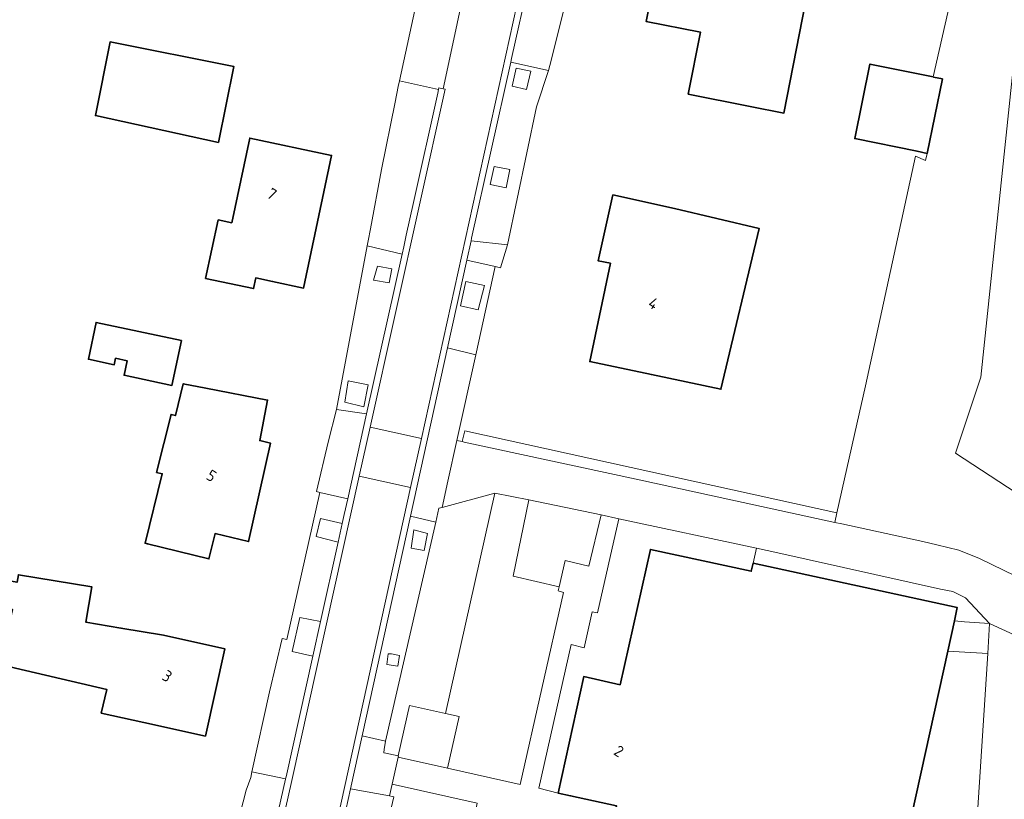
# Model space of a CAD drawing. Extents: x 184422 to 188298, y 343471 to 350189.
# Tile 470 of 513: x 187349 to 187427, y 349091 to 349153. Entities that reach past the tile are written whole.
import ezdxf
from ezdxf.enums import TextEntityAlignment as Align

# ---------------------------------------------------------------- set-up
doc = ezdxf.new("R2010")
doc.units = 0
for name, color, linetype, lineweight in [('B-WA-GR-BEPLANTING_CULTUUR_BOSPLANTSOEN-GV', 252, 'Continuous', 18), ('B-WA-GR-BEPLANTING_CULTUUR_HEESTERS-GV', 252, 'Continuous', 18), ('B-WA-GR-BEPLANTING_CULTUUR_VASTE PLANTENVAK-GV', 252, 'Continuous', 18), ('B-WA-OG-TERREIN_CULTUURSCHEIDING-GV', 252, 'Continuous', 18), ('B-WA-OG-TERREIN_ERF-GV', 252, 'Continuous', 18), ('B-WA-VH-VERHARDING_ASFALT-GV', 252, 'Continuous', 18), ('B-WA-VH-VERHARDING_BETONSTRAATSTEEN-GV', 252, 'Continuous', 18), ('B-WA-VH-VERHARDING_OPEN-GV', 252, 'Continuous', 18), ('B-WA-VH-VERHARDING_STRAATBAKSTEEN-GV', 252, 'Continuous', 18), ('B-WA-VH-VERHARDING_TEGEL-GV', 252, 'Continuous', 18), ('B-WE-OG-BEBOUWING-GV', 250, 'Continuous', 35), ('B-WE-OG-BEBOUWING-T18', 10, 'Continuous', 18)]:
    doc.layers.add(name, color=color, linetype=linetype, lineweight=lineweight)
doc.styles.add('NLCS-ISO-M500-T18', font='NLCS-ISO.ttf', dxfattribs={"height": 0.9})

msp = doc.modelspace()

# ---------------------------------------------------------------- linework, layer by layer
at = {"layer": 'B-WA-GR-BEPLANTING_CULTUUR_BOSPLANTSOEN-GV', "flags": 128}
msp.add_lwpolyline([(187413.469, 349113.334), (187414.026, 349113.213), (187420.455, 349111.819), (187421.556, 349111.564), (187423.296, 349111.126), (187424.955, 349110.455), (187432.515, 349106.803), (187434.733, 349111.171), (187423.044, 349118.83), (187425.055, 349124.861), (187432.875, 349199.656), (187424.601, 349163.321), (187421.26, 349148.665), (187421.287, 349148.659), (187422.011, 349148.512), (187420.806, 349142.598), (187420.672, 349142.042), (187419.872, 349142.39), (187415.908, 349124.171), (187415.223, 349121.126), (187413.64, 349114.094)], close=True, dxfattribs=at)
msp.add_lwpolyline([(187413.469, 349113.334), (187414.026, 349113.213), (187420.455, 349111.819), (187421.556, 349111.564), (187423.296, 349111.126), (187424.955, 349110.455), (187432.515, 349106.803), (187434.733, 349111.171), (187423.044, 349118.83), (187425.055, 349124.861), (187432.875, 349199.656), (187424.601, 349163.321), (187421.26, 349148.665), (187421.287, 349148.659), (187422.011, 349148.512), (187420.806, 349142.598), (187420.672, 349142.042), (187419.872, 349142.39), (187415.908, 349124.171), (187415.223, 349121.126), (187413.64, 349114.094)], close=True, dxfattribs=at)
msp.add_lwpolyline([(187413.469, 349113.334), (187414.026, 349113.213), (187420.455, 349111.819), (187421.556, 349111.564), (187423.296, 349111.126), (187424.955, 349110.455), (187432.515, 349106.803), (187434.733, 349111.171), (187423.044, 349118.83), (187425.055, 349124.861), (187432.875, 349199.656), (187424.601, 349163.321), (187421.26, 349148.665), (187421.287, 349148.659), (187422.011, 349148.512), (187420.806, 349142.598), (187420.672, 349142.042), (187419.872, 349142.39), (187415.908, 349124.171), (187415.223, 349121.126), (187413.64, 349114.094)], close=True, dxfattribs=at)
at = {"layer": 'B-WA-GR-BEPLANTING_CULTUUR_HEESTERS-GV', "flags": 128}
for points in [[(187387.875, 349147.936), (187389.029, 349147.677), (187389.369, 349149.127), (187388.195, 349149.373)], [(187387.875, 349147.936), (187389.029, 349147.677), (187389.369, 349149.127), (187388.195, 349149.373)], [(187387.875, 349147.936), (187389.029, 349147.677), (187389.369, 349149.127), (187388.195, 349149.373)], [(187386.142, 349140.146), (187387.397, 349139.868), (187387.694, 349141.316), (187386.467, 349141.569)], [(187386.142, 349140.146), (187387.397, 349139.868), (187387.694, 349141.316), (187386.467, 349141.569)], [(187386.142, 349140.146), (187387.397, 349139.868), (187387.694, 349141.316), (187386.467, 349141.569)], [(187376.891, 349132.552), (187378.139, 349132.34), (187378.346, 349133.444), (187377.196, 349133.668)], [(187376.891, 349132.552), (187378.139, 349132.34), (187378.346, 349133.444), (187377.196, 349133.668)], [(187376.891, 349132.552), (187378.139, 349132.34), (187378.346, 349133.444), (187377.196, 349133.668)], [(187383.8, 349130.499), (187385.187, 349130.183), (187385.693, 349132.129), (187384.223, 349132.449)], [(187383.8, 349130.499), (187385.187, 349130.183), (187385.693, 349132.129), (187384.223, 349132.449)], [(187383.8, 349130.499), (187385.187, 349130.183), (187385.693, 349132.129), (187384.223, 349132.449)], [(187374.606, 349122.861), (187376.122, 349122.505), (187376.476, 349124.254), (187374.872, 349124.56)], [(187374.606, 349122.861), (187376.122, 349122.505), (187376.476, 349124.254), (187374.872, 349124.56)], [(187374.606, 349122.861), (187376.122, 349122.505), (187376.476, 349124.254), (187374.872, 349124.56)], [(187384.132, 349120.592), (187383.921, 349119.738), (187384.077, 349119.699), (187397.731, 349116.766), (187413.469, 349113.334), (187413.64, 349114.094)], [(187384.132, 349120.592), (187383.921, 349119.738), (187384.077, 349119.699), (187397.731, 349116.766), (187413.469, 349113.334), (187413.64, 349114.094)], [(187384.132, 349120.592), (187383.921, 349119.738), (187384.077, 349119.699), (187397.731, 349116.766), (187413.469, 349113.334), (187413.64, 349114.094)], [(187377.703, 349095.058), (187377.736, 349095.051), (187378.854, 349094.802), (187379.741, 349098.82), (187382.603, 349098.178), (187386.523, 349115.659), (187382.34, 349114.523), (187382.077, 349114.451), (187381.825, 349113.351), (187377.839, 349095.982), (187377.741, 349095.314), (187377.705, 349095.074)], [(187377.703, 349095.058), (187377.736, 349095.051), (187378.854, 349094.802), (187379.741, 349098.82), (187382.603, 349098.178), (187386.523, 349115.659), (187382.34, 349114.523), (187382.077, 349114.451), (187381.825, 349113.351), (187377.839, 349095.982), (187377.741, 349095.314), (187377.705, 349095.074)], [(187377.703, 349095.058), (187377.736, 349095.051), (187378.854, 349094.802), (187379.741, 349098.82), (187382.603, 349098.178), (187386.523, 349115.659), (187382.34, 349114.523), (187382.077, 349114.451), (187381.825, 349113.351), (187377.839, 349095.982), (187377.741, 349095.314), (187377.705, 349095.074)], [(187389.197, 349115.113), (187387.96, 349109.055), (187391.615, 349108.229), (187392.083, 349110.298), (187393.974, 349109.859), (187394.947, 349113.938)], [(187389.197, 349115.113), (187387.96, 349109.055), (187391.615, 349108.229), (187392.083, 349110.298), (187393.974, 349109.859), (187394.947, 349113.938)], [(187389.197, 349115.113), (187387.96, 349109.055), (187391.615, 349108.229), (187392.083, 349110.298), (187393.974, 349109.859), (187394.947, 349113.938)], [(187374.411, 349113.233), (187372.674, 349113.633), (187372.344, 349112.213), (187374.083, 349111.753)], [(187374.411, 349113.233), (187372.674, 349113.633), (187372.344, 349112.213), (187374.083, 349111.753)], [(187374.411, 349113.233), (187372.674, 349113.633), (187372.344, 349112.213), (187374.083, 349111.753)], [(187396.347, 349113.619), (187394.662, 349106.145), (187394.232, 349106.246), (187393.596, 349103.394), (187392.558, 349103.657), (187389.992, 349092.238), (187391.528, 349091.866), (187393.557, 349101.107), (187396.445, 349100.456), (187398.853, 349111.188), (187406.842, 349109.456), (187407.002, 349110.103), (187407.254, 349111.283)], [(187396.347, 349113.619), (187394.662, 349106.145), (187394.232, 349106.246), (187393.596, 349103.394), (187392.558, 349103.657), (187389.992, 349092.238), (187391.528, 349091.866), (187393.557, 349101.107), (187396.445, 349100.456), (187398.853, 349111.188), (187406.842, 349109.456), (187407.002, 349110.103), (187407.254, 349111.283)], [(187396.347, 349113.619), (187394.662, 349106.145), (187394.232, 349106.246), (187393.596, 349103.394), (187392.558, 349103.657), (187389.992, 349092.238), (187391.528, 349091.866), (187393.557, 349101.107), (187396.445, 349100.456), (187398.853, 349111.188), (187406.842, 349109.456), (187407.002, 349110.103), (187407.254, 349111.283)], [(187379.866, 349111.283), (187380.902, 349111.1), (187381.175, 349112.462), (187380.097, 349112.739)], [(187379.866, 349111.283), (187380.902, 349111.1), (187381.175, 349112.462), (187380.097, 349112.739)], [(187379.866, 349111.283), (187380.902, 349111.1), (187381.175, 349112.462), (187380.097, 349112.739)], [(187372.687, 349105.464), (187371.042, 349105.777), (187370.442, 349103.082), (187372.079, 349102.724)], [(187372.687, 349105.464), (187371.042, 349105.777), (187370.442, 349103.082), (187372.079, 349102.724)], [(187372.687, 349105.464), (187371.042, 349105.777), (187370.442, 349103.082), (187372.079, 349102.724)], [(187377.954, 349102.047), (187378.818, 349101.938), (187378.944, 349102.767), (187378.327, 349102.895), (187378.057, 349102.911)], [(187377.954, 349102.047), (187378.818, 349101.938), (187378.944, 349102.767), (187378.327, 349102.895), (187378.057, 349102.911)], [(187377.954, 349102.047), (187378.818, 349101.938), (187378.944, 349102.767), (187378.327, 349102.895), (187378.057, 349102.911)], [(187382.603, 349098.178), (187379.741, 349098.82), (187378.854, 349094.802), (187378.865, 349094.8), (187378.847, 349094.717), (187382.746, 349093.835), (187383.675, 349097.938)], [(187382.603, 349098.178), (187379.741, 349098.82), (187378.854, 349094.802), (187378.865, 349094.8), (187378.847, 349094.717), (187382.746, 349093.835), (187383.675, 349097.938)], [(187382.603, 349098.178), (187379.741, 349098.82), (187378.854, 349094.802), (187378.865, 349094.8), (187378.847, 349094.717), (187382.746, 349093.835), (187383.675, 349097.938)], [(187389.752, 349083.084), (187390.491, 349085.776), (187384.349, 349087.301), (187385.118, 349091.054), (187378.373, 349092.567), (187378.166, 349091.629), (187378.501, 349091.566), (187377.457, 349087.207), (187377.323, 349086.547), (187383.026, 349085.065)], [(187389.752, 349083.084), (187390.491, 349085.776), (187384.349, 349087.301), (187385.118, 349091.054), (187378.373, 349092.567), (187378.166, 349091.629), (187378.501, 349091.566), (187377.457, 349087.207), (187377.323, 349086.547), (187383.026, 349085.065)], [(187389.752, 349083.084), (187390.491, 349085.776), (187384.349, 349087.301), (187385.118, 349091.054), (187378.373, 349092.567), (187378.166, 349091.629), (187378.501, 349091.566), (187377.457, 349087.207), (187377.323, 349086.547), (187383.026, 349085.065)]]:
    msp.add_lwpolyline(points, close=True, dxfattribs=at)
at = {"layer": 'B-WA-GR-BEPLANTING_CULTUUR_VASTE PLANTENVAK-GV', "flags": 128}
msp.add_lwpolyline([(187422.954, 349105.525), (187423.746, 349105.447), (187425.736, 349105.307), (187423.835, 349107.352), (187422.827, 349107.843), (187421.852, 349108.045), (187408.947, 349110.921), (187407.254, 349111.283), (187407.002, 349110.103), (187423.184, 349106.569)], close=True, dxfattribs=at)
msp.add_lwpolyline([(187422.954, 349105.525), (187423.746, 349105.447), (187425.736, 349105.307), (187423.835, 349107.352), (187422.827, 349107.843), (187421.852, 349108.045), (187408.947, 349110.921), (187407.254, 349111.283), (187407.002, 349110.103), (187423.184, 349106.569)], close=True, dxfattribs=at)
msp.add_lwpolyline([(187422.954, 349105.525), (187423.746, 349105.447), (187425.736, 349105.307), (187423.835, 349107.352), (187422.827, 349107.843), (187421.852, 349108.045), (187408.947, 349110.921), (187407.254, 349111.283), (187407.002, 349110.103), (187423.184, 349106.569)], close=True, dxfattribs=at)
at = {"layer": 'B-WA-OG-TERREIN_CULTUURSCHEIDING-GV', "flags": 128}
for points in [[(187468.813, 349181.376), (187468.796, 349189.137), (187469.25, 349207.531), (187469.565, 349224.769), (187450.764, 349225.383), (187435.817, 349225.871), (187431.27, 349226.02), (187428.316, 349226.021), (187432.48, 349210.213), (187432.473, 349205.372), (187432.875, 349199.656), (187425.055, 349124.861), (187423.044, 349118.83), (187434.733, 349111.171), (187438.965, 349119.505), (187439.071, 349145.091), (187439.314, 349155.459), (187439.431, 349160.472), (187469.744, 349159.942), (187469.635, 349154.967), (187477.128, 349154.839), (187476.915, 349139.769)], [(187468.813, 349181.376), (187468.796, 349189.137), (187469.25, 349207.531), (187469.565, 349224.769), (187450.764, 349225.383), (187435.817, 349225.871), (187431.27, 349226.02), (187428.316, 349226.021), (187432.48, 349210.213), (187432.473, 349205.372), (187432.875, 349199.656), (187425.055, 349124.861), (187423.044, 349118.83), (187434.733, 349111.171), (187438.965, 349119.505), (187439.071, 349145.091), (187439.314, 349155.459), (187439.431, 349160.472), (187469.744, 349159.942), (187469.635, 349154.967), (187477.128, 349154.839), (187476.915, 349139.769)], [(187468.813, 349181.376), (187468.796, 349189.137), (187469.25, 349207.531), (187469.565, 349224.769), (187450.764, 349225.383), (187435.817, 349225.871), (187431.27, 349226.02), (187428.316, 349226.021), (187432.48, 349210.213), (187432.473, 349205.372), (187432.875, 349199.656), (187425.055, 349124.861), (187423.044, 349118.83), (187434.733, 349111.171), (187438.965, 349119.505), (187439.071, 349145.091), (187439.314, 349155.459), (187439.431, 349160.472), (187469.744, 349159.942), (187469.635, 349154.967), (187477.128, 349154.839), (187476.915, 349139.769)], [(187390.587, 349190.275), (187388.707, 349190.664), (187388.965, 349191.683), (187388.476, 349191.815), (187381.68, 349160.929), (187380.676, 349156.367), (187380.555, 349155.809), (187379.893, 349152.755), (187378.94, 349148.361), (187382.052, 349147.674), (187382.08, 349147.8), (187382.401, 349147.729), (187383.328, 349152.041), (187383.975, 349155.054)], [(187390.587, 349190.275), (187388.707, 349190.664), (187388.965, 349191.683), (187388.476, 349191.815), (187381.68, 349160.929), (187380.676, 349156.367), (187380.555, 349155.809), (187379.893, 349152.755), (187378.94, 349148.361), (187382.052, 349147.674), (187382.08, 349147.8), (187382.401, 349147.729), (187383.328, 349152.041), (187383.975, 349155.054)], [(187390.587, 349190.275), (187388.707, 349190.664), (187388.965, 349191.683), (187388.476, 349191.815), (187381.68, 349160.929), (187380.676, 349156.367), (187380.555, 349155.809), (187379.893, 349152.755), (187378.94, 349148.361), (187382.052, 349147.674), (187382.08, 349147.8), (187382.401, 349147.729), (187383.328, 349152.041), (187383.975, 349155.054)], [(187442.577, 349073.179), (187424.773, 349077.104), (187424.225, 349077.547), (187424.104, 349078.285), (187424.178, 349079.568), (187424.819, 349090.678), (187425.614, 349102.934), (187422.422, 349103.106), (187417.064, 349078.764), (187416.239, 349076.009), (187416.436, 349075.951), (187423.71, 349073.778), (187423.847, 349073.737), (187443.021, 349067.992)], [(187442.577, 349073.179), (187424.773, 349077.104), (187424.225, 349077.547), (187424.104, 349078.285), (187424.178, 349079.568), (187424.819, 349090.678), (187425.614, 349102.934), (187422.422, 349103.106), (187417.064, 349078.764), (187416.239, 349076.009), (187416.436, 349075.951), (187423.71, 349073.778), (187423.847, 349073.737), (187443.021, 349067.992)], [(187442.577, 349073.179), (187424.773, 349077.104), (187424.225, 349077.547), (187424.104, 349078.285), (187424.178, 349079.568), (187424.819, 349090.678), (187425.614, 349102.934), (187422.422, 349103.106), (187417.064, 349078.764), (187416.239, 349076.009), (187416.436, 349075.951), (187423.71, 349073.778), (187423.847, 349073.737), (187443.021, 349067.992)]]:
    msp.add_lwpolyline(points, dxfattribs=at)
for points in [[(187390.756, 349149.174), (187387.776, 349149.833), (187384.667, 349135.863), (187384.622, 349135.657), (187387.507, 349135.357), (187389.827, 349146.306)], [(187390.756, 349149.174), (187387.776, 349149.833), (187384.667, 349135.863), (187384.622, 349135.657), (187387.507, 349135.357), (187389.827, 349146.306)], [(187390.756, 349149.174), (187387.776, 349149.833), (187384.667, 349135.863), (187384.622, 349135.657), (187387.507, 349135.357), (187389.827, 349146.306)], [(187387.875, 349147.936), (187388.195, 349149.373), (187389.369, 349149.127), (187389.029, 349147.677)], [(187387.875, 349147.936), (187388.195, 349149.373), (187389.369, 349149.127), (187389.029, 349147.677)], [(187387.875, 349147.936), (187388.195, 349149.373), (187389.369, 349149.127), (187389.029, 349147.677)], [(187386.142, 349140.146), (187386.467, 349141.569), (187387.694, 349141.316), (187387.397, 349139.868)], [(187386.142, 349140.146), (187386.467, 349141.569), (187387.694, 349141.316), (187387.397, 349139.868)], [(187386.142, 349140.146), (187386.467, 349141.569), (187387.694, 349141.316), (187387.397, 349139.868)], [(187376.343, 349121.944), (187379.151, 349134.6), (187376.385, 349135.263), (187373.95, 349122.292)], [(187376.343, 349121.944), (187379.151, 349134.6), (187376.385, 349135.263), (187373.95, 349122.292)], [(187376.343, 349121.944), (187379.151, 349134.6), (187376.385, 349135.263), (187373.95, 349122.292)], [(187376.891, 349132.552), (187377.196, 349133.668), (187378.346, 349133.444), (187378.139, 349132.34)], [(187376.891, 349132.552), (187377.196, 349133.668), (187378.346, 349133.444), (187378.139, 349132.34)], [(187376.891, 349132.552), (187377.196, 349133.668), (187378.346, 349133.444), (187378.139, 349132.34)], [(187382.758, 349127.184), (187384.994, 349126.626), (187386.528, 349133.623), (187384.284, 349134.12)], [(187382.758, 349127.184), (187384.994, 349126.626), (187386.528, 349133.623), (187384.284, 349134.12)], [(187382.758, 349127.184), (187384.994, 349126.626), (187386.528, 349133.623), (187384.284, 349134.12)], [(187383.8, 349130.499), (187384.223, 349132.449), (187385.693, 349132.129), (187385.187, 349130.183)], [(187383.8, 349130.499), (187384.223, 349132.449), (187385.693, 349132.129), (187385.187, 349130.183)], [(187383.8, 349130.499), (187384.223, 349132.449), (187385.693, 349132.129), (187385.187, 349130.183)], [(187374.606, 349122.861), (187374.872, 349124.56), (187376.476, 349124.254), (187376.122, 349122.505)], [(187374.606, 349122.861), (187374.872, 349124.56), (187376.476, 349124.254), (187376.122, 349122.505)], [(187374.606, 349122.861), (187374.872, 349124.56), (187376.476, 349124.254), (187376.122, 349122.505)], [(187374.572, 349113.958), (187374.848, 349115.205), (187372.624, 349115.715), (187370.009, 349104.037), (187369.645, 349104.119), (187368.651, 349099.884), (187367.249, 349093.549), (187369.918, 349092.98), (187369.957, 349093.159), (187372.079, 349102.724), (187370.442, 349103.082), (187371.042, 349105.777), (187372.687, 349105.464), (187374.083, 349111.753), (187372.344, 349112.213), (187372.674, 349113.633), (187374.411, 349113.233)], [(187374.572, 349113.958), (187374.848, 349115.205), (187372.624, 349115.715), (187370.009, 349104.037), (187369.645, 349104.119), (187368.651, 349099.884), (187367.249, 349093.549), (187369.918, 349092.98), (187369.957, 349093.159), (187372.079, 349102.724), (187370.442, 349103.082), (187371.042, 349105.777), (187372.687, 349105.464), (187374.083, 349111.753), (187372.344, 349112.213), (187372.674, 349113.633), (187374.411, 349113.233)], [(187374.572, 349113.958), (187374.848, 349115.205), (187372.624, 349115.715), (187370.009, 349104.037), (187369.645, 349104.119), (187368.651, 349099.884), (187367.249, 349093.549), (187369.918, 349092.98), (187369.957, 349093.159), (187372.079, 349102.724), (187370.442, 349103.082), (187371.042, 349105.777), (187372.687, 349105.464), (187374.083, 349111.753), (187372.344, 349112.213), (187372.674, 349113.633), (187374.411, 349113.233)], [(187382.603, 349098.178), (187383.675, 349097.938), (187382.746, 349093.835), (187388.528, 349092.548), (187391.965, 349107.776), (187391.54, 349107.896), (187391.615, 349108.229), (187387.96, 349109.055), (187389.197, 349115.113), (187386.523, 349115.659)], [(187382.603, 349098.178), (187383.675, 349097.938), (187382.746, 349093.835), (187388.528, 349092.548), (187391.965, 349107.776), (187391.54, 349107.896), (187391.615, 349108.229), (187387.96, 349109.055), (187389.197, 349115.113), (187386.523, 349115.659)], [(187382.603, 349098.178), (187383.675, 349097.938), (187382.746, 349093.835), (187388.528, 349092.548), (187391.965, 349107.776), (187391.54, 349107.896), (187391.615, 349108.229), (187387.96, 349109.055), (187389.197, 349115.113), (187386.523, 349115.659)], [(187381.825, 349113.351), (187379.817, 349113.812), (187375.987, 349096.399), (187377.839, 349095.982)], [(187381.825, 349113.351), (187379.817, 349113.812), (187375.987, 349096.399), (187377.839, 349095.982)], [(187381.825, 349113.351), (187379.817, 349113.812), (187375.987, 349096.399), (187377.839, 349095.982)], [(187379.866, 349111.283), (187380.097, 349112.739), (187381.175, 349112.462), (187380.902, 349111.1)], [(187379.866, 349111.283), (187380.097, 349112.739), (187381.175, 349112.462), (187380.902, 349111.1)], [(187379.866, 349111.283), (187380.097, 349112.739), (187381.175, 349112.462), (187380.902, 349111.1)], [(187377.954, 349102.047), (187378.057, 349102.911), (187378.327, 349102.895), (187378.944, 349102.767), (187378.818, 349101.938)], [(187377.954, 349102.047), (187378.057, 349102.911), (187378.327, 349102.895), (187378.944, 349102.767), (187378.818, 349101.938)], [(187377.954, 349102.047), (187378.057, 349102.911), (187378.327, 349102.895), (187378.944, 349102.767), (187378.818, 349101.938)], [(187378.166, 349091.629), (187375.066, 349092.21), (187374.131, 349087.96), (187376.686, 349087.395), (187376.736, 349087.383), (187377.457, 349087.207), (187378.501, 349091.566)], [(187378.166, 349091.629), (187375.066, 349092.21), (187374.131, 349087.96), (187376.686, 349087.395), (187376.736, 349087.383), (187377.457, 349087.207), (187378.501, 349091.566)], [(187378.166, 349091.629), (187375.066, 349092.21), (187374.131, 349087.96), (187376.686, 349087.395), (187376.736, 349087.383), (187377.457, 349087.207), (187378.501, 349091.566)]]:
    msp.add_lwpolyline(points, close=True, dxfattribs=at)
at = {"layer": 'B-WA-OG-TERREIN_ERF-GV', "flags": 128}
for points in [[(187377.525, 349141.33), (187378.594, 349146.669), (187378.84, 349147.897), (187378.94, 349148.361), (187379.893, 349152.755), (187380.555, 349155.809), (187380.676, 349156.367), (187316.641, 349175.117), (187321.867, 349186.386), (187322.78, 349189.72), (187323.046, 349194.78), (187275.268, 349196.453), (187262.182, 349196.955), (187261.819, 349190.145)], [(187377.525, 349141.33), (187378.594, 349146.669), (187378.84, 349147.897), (187378.94, 349148.361), (187379.893, 349152.755), (187380.555, 349155.809), (187380.676, 349156.367), (187316.641, 349175.117), (187321.867, 349186.386), (187322.78, 349189.72), (187323.046, 349194.78), (187275.268, 349196.453), (187262.182, 349196.955), (187261.819, 349190.145)], [(187377.525, 349141.33), (187378.594, 349146.669), (187378.84, 349147.897), (187378.94, 349148.361), (187379.893, 349152.755), (187380.555, 349155.809), (187380.676, 349156.367), (187316.641, 349175.117), (187321.867, 349186.386), (187322.78, 349189.72), (187323.046, 349194.78), (187275.268, 349196.453), (187262.182, 349196.955), (187261.819, 349190.145)], [(187392.436, 349155.812), (187390.881, 349149.56), (187390.756, 349149.174), (187389.827, 349146.306), (187387.507, 349135.357), (187386.973, 349133.524), (187386.528, 349133.623), (187384.994, 349126.626), (187383.502, 349119.823), (187383.921, 349119.738), (187384.132, 349120.592), (187413.64, 349114.094), (187415.223, 349121.126), (187415.908, 349124.171), (187419.872, 349142.39), (187420.672, 349142.042), (187420.806, 349142.598), (187419.99, 349142.764), (187415.052, 349143.77), (187416.256, 349149.683), (187421.26, 349148.665), (187424.601, 349163.321)], [(187392.436, 349155.812), (187390.881, 349149.56), (187390.756, 349149.174), (187389.827, 349146.306), (187387.507, 349135.357), (187386.973, 349133.524), (187386.528, 349133.623), (187384.994, 349126.626), (187383.502, 349119.823), (187383.921, 349119.738), (187384.132, 349120.592), (187413.64, 349114.094), (187415.223, 349121.126), (187415.908, 349124.171), (187419.872, 349142.39), (187420.672, 349142.042), (187420.806, 349142.598), (187419.99, 349142.764), (187415.052, 349143.77), (187416.256, 349149.683), (187421.26, 349148.665), (187424.601, 349163.321)], [(187392.436, 349155.812), (187390.881, 349149.56), (187390.756, 349149.174), (187389.827, 349146.306), (187387.507, 349135.357), (187386.973, 349133.524), (187386.528, 349133.623), (187384.994, 349126.626), (187383.502, 349119.823), (187383.921, 349119.738), (187384.132, 349120.592), (187413.64, 349114.094), (187415.223, 349121.126), (187415.908, 349124.171), (187419.872, 349142.39), (187420.672, 349142.042), (187420.806, 349142.598), (187419.99, 349142.764), (187415.052, 349143.77), (187416.256, 349149.683), (187421.26, 349148.665), (187424.601, 349163.321)], [(187366.052, 349089.209), (187366.786, 349092.097), (187367.15, 349093.104), (187367.249, 349093.549), (187368.651, 349099.884), (187369.645, 349104.119), (187370.009, 349104.037), (187372.624, 349115.715), (187372.381, 349115.771), (187373.3, 349119.686), (187373.95, 349122.292), (187376.385, 349135.263), (187376.459, 349135.656), (187376.641, 349136.624), (187377.525, 349141.33)], [(187366.052, 349089.209), (187366.786, 349092.097), (187367.15, 349093.104), (187367.249, 349093.549), (187368.651, 349099.884), (187369.645, 349104.119), (187370.009, 349104.037), (187372.624, 349115.715), (187372.381, 349115.771), (187373.3, 349119.686), (187373.95, 349122.292), (187376.385, 349135.263), (187376.459, 349135.656), (187376.641, 349136.624), (187377.525, 349141.33)], [(187366.052, 349089.209), (187366.786, 349092.097), (187367.15, 349093.104), (187367.249, 349093.549), (187368.651, 349099.884), (187369.645, 349104.119), (187370.009, 349104.037), (187372.624, 349115.715), (187372.381, 349115.771), (187373.3, 349119.686), (187373.95, 349122.292), (187376.385, 349135.263), (187376.459, 349135.656), (187376.641, 349136.624), (187377.525, 349141.33)]]:
    msp.add_lwpolyline(points, dxfattribs=at)
for points in [[(187401.853, 349147.31), (187402.83, 349152.203), (187398.505, 349153.067), (187401.304, 349167.078), (187406.207, 349166.098), (187411.975, 349164.945), (187410.498, 349157.387), (187411.654, 349157.161), (187409.433, 349145.795), (187406.756, 349146.33)], [(187401.853, 349147.31), (187402.83, 349152.203), (187398.505, 349153.067), (187401.304, 349167.078), (187406.207, 349166.098), (187411.975, 349164.945), (187410.498, 349157.387), (187411.654, 349157.161), (187409.433, 349145.795), (187406.756, 349146.33)], [(187401.853, 349147.31), (187402.83, 349152.203), (187398.505, 349153.067), (187401.304, 349167.078), (187406.207, 349166.098), (187411.975, 349164.945), (187410.498, 349157.387), (187411.654, 349157.161), (187409.433, 349145.795), (187406.756, 349146.33)], [(187356.001, 349151.445), (187365.814, 349149.481), (187364.61, 349143.464), (187354.83, 349145.593)], [(187356.001, 349151.445), (187365.814, 349149.481), (187364.61, 349143.464), (187354.83, 349145.593)], [(187356.001, 349151.445), (187365.814, 349149.481), (187364.61, 349143.464), (187354.83, 349145.593)], [(187367.382, 349131.871), (187363.569, 349132.682), (187364.558, 349137.328), (187365.652, 349137.096), (187367.073, 349143.81), (187373.564, 349142.436), (187371.339, 349131.921), (187368.886, 349132.441), (187367.546, 349132.725)], [(187367.382, 349131.871), (187363.569, 349132.682), (187364.558, 349137.328), (187365.652, 349137.096), (187367.073, 349143.81), (187373.564, 349142.436), (187371.339, 349131.921), (187368.886, 349132.441), (187367.546, 349132.725)], [(187367.382, 349131.871), (187363.569, 349132.682), (187364.558, 349137.328), (187365.652, 349137.096), (187367.073, 349143.81), (187373.564, 349142.436), (187371.339, 349131.921), (187368.886, 349132.441), (187367.546, 349132.725)], [(187400.754, 349138.24), (187407.478, 349136.639), (187404.444, 349123.896), (187398.927, 349125.058), (187394.034, 349126.089), (187395.675, 349133.88), (187394.717, 349134.069), (187395.871, 349139.314)], [(187400.754, 349138.24), (187407.478, 349136.639), (187404.444, 349123.896), (187398.927, 349125.058), (187394.034, 349126.089), (187395.675, 349133.88), (187394.717, 349134.069), (187395.871, 349139.314)], [(187400.754, 349138.24), (187407.478, 349136.639), (187404.444, 349123.896), (187398.927, 349125.058), (187394.034, 349126.089), (187395.675, 349133.88), (187394.717, 349134.069), (187395.871, 349139.314)], [(187361.175, 349121.809), (187361.801, 349124.333), (187363.599, 349123.983), (187368.489, 349123.03), (187367.863, 349119.816), (187368.72, 349119.626), (187366.982, 349111.814), (187364.324, 349112.442), (187363.833, 349110.44), (187358.977, 349111.631), (187358.774, 349111.681), (187360.134, 349117.187), (187359.689, 349117.297), (187360.83, 349121.895)], [(187361.175, 349121.809), (187361.801, 349124.333), (187363.599, 349123.983), (187368.489, 349123.03), (187367.863, 349119.816), (187368.72, 349119.626), (187366.982, 349111.814), (187364.324, 349112.442), (187363.833, 349110.44), (187358.977, 349111.631), (187358.774, 349111.681), (187360.134, 349117.187), (187359.689, 349117.297), (187360.83, 349121.895)], [(187361.175, 349121.809), (187361.801, 349124.333), (187363.599, 349123.983), (187368.489, 349123.03), (187367.863, 349119.816), (187368.72, 349119.626), (187366.982, 349111.814), (187364.324, 349112.442), (187363.833, 349110.44), (187358.977, 349111.631), (187358.774, 349111.681), (187360.134, 349117.187), (187359.689, 349117.297), (187360.83, 349121.895)], [(187360.228, 349104.389), (187365.108, 349103.301), (187363.562, 349096.364), (187358.682, 349097.452), (187355.297, 349098.207), (187355.734, 349100.089), (187347.239, 349102.061), (187348.253, 349106.431), (187345.247, 349107.129), (187345.698, 349109.071), (187348.63, 349108.582), (187348.729, 349109.178), (187354.553, 349108.208), (187354.088, 349105.413), (187356.853, 349104.952)], [(187360.228, 349104.389), (187365.108, 349103.301), (187363.562, 349096.364), (187358.682, 349097.452), (187355.297, 349098.207), (187355.734, 349100.089), (187347.239, 349102.061), (187348.253, 349106.431), (187345.247, 349107.129), (187345.698, 349109.071), (187348.63, 349108.582), (187348.729, 349109.178), (187354.553, 349108.208), (187354.088, 349105.413), (187356.853, 349104.952)], [(187360.228, 349104.389), (187365.108, 349103.301), (187363.562, 349096.364), (187358.682, 349097.452), (187355.297, 349098.207), (187355.734, 349100.089), (187347.239, 349102.061), (187348.253, 349106.431), (187345.247, 349107.129), (187345.698, 349109.071), (187348.63, 349108.582), (187348.729, 349109.178), (187354.553, 349108.208), (187354.088, 349105.413), (187356.853, 349104.952)]]:
    msp.add_lwpolyline(points, close=True, dxfattribs=at)
at = {"layer": 'B-WA-VH-VERHARDING_ASFALT-GV', "flags": 128}
for points in [[(187385.072, 349160.158), (187383.975, 349155.054), (187383.328, 349152.041), (187382.401, 349147.729), (187382.568, 349147.692), (187376.622, 349120.893), (187380.684, 349119.991), (187391.172, 349167.595), (187392.417, 349173.848), (187388.175, 349174.799)], [(187385.072, 349160.158), (187383.975, 349155.054), (187383.328, 349152.041), (187382.401, 349147.729), (187382.568, 349147.692), (187376.622, 349120.893), (187380.684, 349119.991), (187391.172, 349167.595), (187392.417, 349173.848), (187388.175, 349174.799)], [(187385.072, 349160.158), (187383.975, 349155.054), (187383.328, 349152.041), (187382.401, 349147.729), (187382.568, 349147.692), (187376.622, 349120.893), (187380.684, 349119.991), (187391.172, 349167.595), (187392.417, 349173.848), (187388.175, 349174.799)], [(187367.577, 349059.517), (187367.728, 349060.19), (187369.325, 349067.317), (187369.341, 349067.38), (187369.104, 349067.432), (187379.823, 349116.086), (187375.756, 349116.987), (187370.402, 349092.854), (187364.835, 349068.019), (187364.625, 349068.066), (187363.383, 349062.577), (187363.305, 349062.223), (187363.299, 349062.198)], [(187367.577, 349059.517), (187367.728, 349060.19), (187369.325, 349067.317), (187369.341, 349067.38), (187369.104, 349067.432), (187379.823, 349116.086), (187375.756, 349116.987), (187370.402, 349092.854), (187364.835, 349068.019), (187364.625, 349068.066), (187363.383, 349062.577), (187363.305, 349062.223), (187363.299, 349062.198)], [(187367.577, 349059.517), (187367.728, 349060.19), (187369.325, 349067.317), (187369.341, 349067.38), (187369.104, 349067.432), (187379.823, 349116.086), (187375.756, 349116.987), (187370.402, 349092.854), (187364.835, 349068.019), (187364.625, 349068.066), (187363.383, 349062.577), (187363.305, 349062.223), (187363.299, 349062.198)]]:
    msp.add_lwpolyline(points, dxfattribs=at)
for points in [[(187376.343, 349121.944), (187373.95, 349122.292), (187373.3, 349119.686), (187372.381, 349115.771), (187372.624, 349115.715), (187374.848, 349115.205)], [(187376.343, 349121.944), (187373.95, 349122.292), (187373.3, 349119.686), (187372.381, 349115.771), (187372.624, 349115.715), (187374.848, 349115.205)], [(187376.343, 349121.944), (187373.95, 349122.292), (187373.3, 349119.686), (187372.381, 349115.771), (187372.624, 349115.715), (187374.848, 349115.205)], [(187425.736, 349105.307), (187425.614, 349102.934), (187424.819, 349090.678), (187424.178, 349079.568), (187424.104, 349078.285), (187424.225, 349077.547), (187424.773, 349077.104), (187442.577, 349073.179), (187447.342, 349072.15), (187447.706, 349075.503), (187448.025, 349084.946), (187447.943, 349094.928), (187443.736, 349096.884), (187439.788, 349098.854)], [(187425.736, 349105.307), (187425.614, 349102.934), (187424.819, 349090.678), (187424.178, 349079.568), (187424.104, 349078.285), (187424.225, 349077.547), (187424.773, 349077.104), (187442.577, 349073.179), (187447.342, 349072.15), (187447.706, 349075.503), (187448.025, 349084.946), (187447.943, 349094.928), (187443.736, 349096.884), (187439.788, 349098.854)], [(187425.736, 349105.307), (187425.614, 349102.934), (187424.819, 349090.678), (187424.178, 349079.568), (187424.104, 349078.285), (187424.225, 349077.547), (187424.773, 349077.104), (187442.577, 349073.179), (187447.342, 349072.15), (187447.706, 349075.503), (187448.025, 349084.946), (187447.943, 349094.928), (187443.736, 349096.884), (187439.788, 349098.854)]]:
    msp.add_lwpolyline(points, close=True, dxfattribs=at)
at = {"layer": 'B-WA-VH-VERHARDING_BETONSTRAATSTEEN-GV', "flags": 128}
for points in [[(187374.131, 349087.96), (187375.066, 349092.21), (187375.987, 349096.399), (187379.817, 349113.812), (187382.758, 349127.184), (187384.284, 349134.12), (187384.622, 349135.657), (187384.667, 349135.863), (187387.776, 349149.833), (187387.839, 349150.12), (187389.221, 349156.396), (187389.243, 349156.496), (187391.675, 349167.476), (187392.346, 349170.614), (187392.939, 349173.767), (187392.58, 349173.823), (187392.417, 349173.848), (187391.172, 349167.595), (187380.684, 349119.991), (187379.823, 349116.086), (187369.104, 349067.432), (187369.341, 349067.38), (187369.592, 349067.324), (187371.883, 349077.74)], [(187374.131, 349087.96), (187375.066, 349092.21), (187375.987, 349096.399), (187379.817, 349113.812), (187382.758, 349127.184), (187384.284, 349134.12), (187384.622, 349135.657), (187384.667, 349135.863), (187387.776, 349149.833), (187387.839, 349150.12), (187389.221, 349156.396), (187389.243, 349156.496), (187391.675, 349167.476), (187392.346, 349170.614), (187392.939, 349173.767), (187392.58, 349173.823), (187392.417, 349173.848), (187391.172, 349167.595), (187380.684, 349119.991), (187379.823, 349116.086), (187369.104, 349067.432), (187369.341, 349067.38), (187369.592, 349067.324), (187371.883, 349077.74)], [(187374.131, 349087.96), (187375.066, 349092.21), (187375.987, 349096.399), (187379.817, 349113.812), (187382.758, 349127.184), (187384.284, 349134.12), (187384.622, 349135.657), (187384.667, 349135.863), (187387.776, 349149.833), (187387.839, 349150.12), (187389.221, 349156.396), (187389.243, 349156.496), (187391.675, 349167.476), (187392.346, 349170.614), (187392.939, 349173.767), (187392.58, 349173.823), (187392.417, 349173.848), (187391.172, 349167.595), (187380.684, 349119.991), (187379.823, 349116.086), (187369.104, 349067.432), (187369.341, 349067.38), (187369.592, 349067.324), (187371.883, 349077.74)], [(187380.684, 349119.991), (187376.622, 349120.893), (187375.756, 349116.987), (187379.823, 349116.086)], [(187380.684, 349119.991), (187376.622, 349120.893), (187375.756, 349116.987), (187379.823, 349116.086)], [(187380.684, 349119.991), (187376.622, 349120.893), (187375.756, 349116.987), (187379.823, 349116.086)]]:
    msp.add_lwpolyline(points, close=True, dxfattribs=at)
for points in [[(187364.835, 349068.019), (187370.402, 349092.854), (187375.756, 349116.987), (187376.622, 349120.893), (187382.568, 349147.692), (187382.401, 349147.729), (187382.08, 349147.8), (187382.052, 349147.674), (187381.985, 349147.372), (187380.06, 349138.698), (187379.487, 349136.114), (187379.281, 349135.184), (187379.151, 349134.6), (187376.343, 349121.944), (187374.848, 349115.205), (187374.572, 349113.958), (187374.411, 349113.233), (187374.083, 349111.753), (187372.687, 349105.464), (187372.079, 349102.724), (187369.957, 349093.159), (187369.918, 349092.98), (187369.914, 349092.963), (187368.495, 349086.632)], [(187364.835, 349068.019), (187370.402, 349092.854), (187375.756, 349116.987), (187376.622, 349120.893), (187382.568, 349147.692), (187382.401, 349147.729), (187382.08, 349147.8), (187382.052, 349147.674), (187381.985, 349147.372), (187380.06, 349138.698), (187379.487, 349136.114), (187379.281, 349135.184), (187379.151, 349134.6), (187376.343, 349121.944), (187374.848, 349115.205), (187374.572, 349113.958), (187374.411, 349113.233), (187374.083, 349111.753), (187372.687, 349105.464), (187372.079, 349102.724), (187369.957, 349093.159), (187369.918, 349092.98), (187369.914, 349092.963), (187368.495, 349086.632)], [(187364.835, 349068.019), (187370.402, 349092.854), (187375.756, 349116.987), (187376.622, 349120.893), (187382.568, 349147.692), (187382.401, 349147.729), (187382.08, 349147.8), (187382.052, 349147.674), (187381.985, 349147.372), (187380.06, 349138.698), (187379.487, 349136.114), (187379.281, 349135.184), (187379.151, 349134.6), (187376.343, 349121.944), (187374.848, 349115.205), (187374.572, 349113.958), (187374.411, 349113.233), (187374.083, 349111.753), (187372.687, 349105.464), (187372.079, 349102.724), (187369.957, 349093.159), (187369.918, 349092.98), (187369.914, 349092.963), (187368.495, 349086.632)], [(187432.515, 349106.803), (187424.955, 349110.455), (187423.296, 349111.126), (187421.556, 349111.564), (187420.455, 349111.819), (187414.026, 349113.213), (187413.469, 349113.334), (187397.731, 349116.766), (187384.077, 349119.699), (187383.921, 349119.738), (187383.502, 349119.823), (187382.796, 349116.602), (187382.34, 349114.523), (187386.523, 349115.659), (187389.197, 349115.113), (187394.947, 349113.938), (187396.347, 349113.619), (187407.254, 349111.283), (187408.947, 349110.921), (187421.852, 349108.045), (187422.827, 349107.843), (187423.835, 349107.352), (187425.736, 349105.307), (187439.788, 349098.854)], [(187432.515, 349106.803), (187424.955, 349110.455), (187423.296, 349111.126), (187421.556, 349111.564), (187420.455, 349111.819), (187414.026, 349113.213), (187413.469, 349113.334), (187397.731, 349116.766), (187384.077, 349119.699), (187383.921, 349119.738), (187383.502, 349119.823), (187382.796, 349116.602), (187382.34, 349114.523), (187386.523, 349115.659), (187389.197, 349115.113), (187394.947, 349113.938), (187396.347, 349113.619), (187407.254, 349111.283), (187408.947, 349110.921), (187421.852, 349108.045), (187422.827, 349107.843), (187423.835, 349107.352), (187425.736, 349105.307), (187439.788, 349098.854)], [(187432.515, 349106.803), (187424.955, 349110.455), (187423.296, 349111.126), (187421.556, 349111.564), (187420.455, 349111.819), (187414.026, 349113.213), (187413.469, 349113.334), (187397.731, 349116.766), (187384.077, 349119.699), (187383.921, 349119.738), (187383.502, 349119.823), (187382.796, 349116.602), (187382.34, 349114.523), (187386.523, 349115.659), (187389.197, 349115.113), (187394.947, 349113.938), (187396.347, 349113.619), (187407.254, 349111.283), (187408.947, 349110.921), (187421.852, 349108.045), (187422.827, 349107.843), (187423.835, 349107.352), (187425.736, 349105.307), (187439.788, 349098.854)], [(187396.158, 349090.849), (187392.521, 349091.648), (187391.528, 349091.866), (187389.992, 349092.238), (187392.558, 349103.657), (187393.596, 349103.394), (187394.232, 349106.246), (187394.662, 349106.145), (187396.347, 349113.619), (187394.947, 349113.938), (187393.974, 349109.859), (187392.083, 349110.298), (187391.615, 349108.229), (187391.54, 349107.896), (187391.965, 349107.776), (187388.528, 349092.548), (187382.746, 349093.835), (187378.847, 349094.717), (187378.373, 349092.567), (187385.118, 349091.054)], [(187396.158, 349090.849), (187392.521, 349091.648), (187391.528, 349091.866), (187389.992, 349092.238), (187392.558, 349103.657), (187393.596, 349103.394), (187394.232, 349106.246), (187394.662, 349106.145), (187396.347, 349113.619), (187394.947, 349113.938), (187393.974, 349109.859), (187392.083, 349110.298), (187391.615, 349108.229), (187391.54, 349107.896), (187391.965, 349107.776), (187388.528, 349092.548), (187382.746, 349093.835), (187378.847, 349094.717), (187378.373, 349092.567), (187385.118, 349091.054)], [(187396.158, 349090.849), (187392.521, 349091.648), (187391.528, 349091.866), (187389.992, 349092.238), (187392.558, 349103.657), (187393.596, 349103.394), (187394.232, 349106.246), (187394.662, 349106.145), (187396.347, 349113.619), (187394.947, 349113.938), (187393.974, 349109.859), (187392.083, 349110.298), (187391.615, 349108.229), (187391.54, 349107.896), (187391.965, 349107.776), (187388.528, 349092.548), (187382.746, 349093.835), (187378.847, 349094.717), (187378.373, 349092.567), (187385.118, 349091.054)]]:
    msp.add_lwpolyline(points, dxfattribs=at)
at = {"layer": 'B-WA-VH-VERHARDING_OPEN-GV', "flags": 128}
msp.add_lwpolyline([(187386.973, 349133.524), (187387.507, 349135.357), (187384.622, 349135.657), (187384.284, 349134.12), (187386.528, 349133.623)], close=True, dxfattribs=at)
msp.add_lwpolyline([(187386.973, 349133.524), (187387.507, 349135.357), (187384.622, 349135.657), (187384.284, 349134.12), (187386.528, 349133.623)], close=True, dxfattribs=at)
msp.add_lwpolyline([(187386.973, 349133.524), (187387.507, 349135.357), (187384.622, 349135.657), (187384.284, 349134.12), (187386.528, 349133.623)], close=True, dxfattribs=at)
at = {"layer": 'B-WA-VH-VERHARDING_STRAATBAKSTEEN-GV', "flags": 128}
for points in [[(187390.881, 349149.56), (187392.436, 349155.812), (187391.764, 349155.934), (187389.221, 349156.396), (187387.839, 349150.12), (187387.776, 349149.833), (187390.756, 349149.174)], [(187390.881, 349149.56), (187392.436, 349155.812), (187391.764, 349155.934), (187389.221, 349156.396), (187387.839, 349150.12), (187387.776, 349149.833), (187390.756, 349149.174)], [(187390.881, 349149.56), (187392.436, 349155.812), (187391.764, 349155.934), (187389.221, 349156.396), (187387.839, 349150.12), (187387.776, 349149.833), (187390.756, 349149.174)], [(187378.594, 349146.669), (187377.525, 349141.33), (187376.641, 349136.624), (187376.459, 349135.656), (187376.385, 349135.263), (187379.151, 349134.6), (187379.281, 349135.184), (187379.487, 349136.114), (187380.06, 349138.698), (187381.985, 349147.372), (187382.052, 349147.674), (187378.94, 349148.361), (187378.84, 349147.897)], [(187378.594, 349146.669), (187377.525, 349141.33), (187376.641, 349136.624), (187376.459, 349135.656), (187376.385, 349135.263), (187379.151, 349134.6), (187379.281, 349135.184), (187379.487, 349136.114), (187380.06, 349138.698), (187381.985, 349147.372), (187382.052, 349147.674), (187378.94, 349148.361), (187378.84, 349147.897)], [(187378.594, 349146.669), (187377.525, 349141.33), (187376.641, 349136.624), (187376.459, 349135.656), (187376.385, 349135.263), (187379.151, 349134.6), (187379.281, 349135.184), (187379.487, 349136.114), (187380.06, 349138.698), (187381.985, 349147.372), (187382.052, 349147.674), (187378.94, 349148.361), (187378.84, 349147.897)], [(187384.994, 349126.626), (187382.758, 349127.184), (187379.817, 349113.812), (187381.825, 349113.351), (187382.077, 349114.451), (187382.34, 349114.523), (187382.796, 349116.602), (187383.502, 349119.823)], [(187384.994, 349126.626), (187382.758, 349127.184), (187379.817, 349113.812), (187381.825, 349113.351), (187382.077, 349114.451), (187382.34, 349114.523), (187382.796, 349116.602), (187383.502, 349119.823)], [(187384.994, 349126.626), (187382.758, 349127.184), (187379.817, 349113.812), (187381.825, 349113.351), (187382.077, 349114.451), (187382.34, 349114.523), (187382.796, 349116.602), (187383.502, 349119.823)], [(187377.736, 349095.051), (187377.703, 349095.058), (187377.705, 349095.074), (187377.741, 349095.314), (187377.839, 349095.982), (187375.987, 349096.399), (187375.066, 349092.21), (187378.166, 349091.629), (187378.373, 349092.567), (187378.847, 349094.717), (187378.865, 349094.8), (187378.854, 349094.802)], [(187377.736, 349095.051), (187377.703, 349095.058), (187377.705, 349095.074), (187377.741, 349095.314), (187377.839, 349095.982), (187375.987, 349096.399), (187375.066, 349092.21), (187378.166, 349091.629), (187378.373, 349092.567), (187378.847, 349094.717), (187378.865, 349094.8), (187378.854, 349094.802)], [(187377.736, 349095.051), (187377.703, 349095.058), (187377.705, 349095.074), (187377.741, 349095.314), (187377.839, 349095.982), (187375.987, 349096.399), (187375.066, 349092.21), (187378.166, 349091.629), (187378.373, 349092.567), (187378.847, 349094.717), (187378.865, 349094.8), (187378.854, 349094.802)], [(187366.786, 349092.097), (187366.052, 349089.209), (187366.236, 349089.119), (187366.249, 349089.105), (187366.218, 349088.564), (187365.882, 349087.19), (187368.482, 349086.575), (187368.495, 349086.632), (187369.914, 349092.963), (187369.918, 349092.98), (187367.249, 349093.549), (187367.15, 349093.104)], [(187366.786, 349092.097), (187366.052, 349089.209), (187366.236, 349089.119), (187366.249, 349089.105), (187366.218, 349088.564), (187365.882, 349087.19), (187368.482, 349086.575), (187368.495, 349086.632), (187369.914, 349092.963), (187369.918, 349092.98), (187367.249, 349093.549), (187367.15, 349093.104)], [(187366.786, 349092.097), (187366.052, 349089.209), (187366.236, 349089.119), (187366.249, 349089.105), (187366.218, 349088.564), (187365.882, 349087.19), (187368.482, 349086.575), (187368.495, 349086.632), (187369.914, 349092.963), (187369.918, 349092.98), (187367.249, 349093.549), (187367.15, 349093.104)]]:
    msp.add_lwpolyline(points, close=True, dxfattribs=at)
at = {"layer": 'B-WA-VH-VERHARDING_TEGEL-GV', "flags": 128}
msp.add_lwpolyline([(187425.614, 349102.934), (187425.736, 349105.307), (187423.746, 349105.447), (187422.954, 349105.525), (187422.422, 349103.106)], close=True, dxfattribs=at)
msp.add_lwpolyline([(187425.614, 349102.934), (187425.736, 349105.307), (187423.746, 349105.447), (187422.954, 349105.525), (187422.422, 349103.106)], close=True, dxfattribs=at)
msp.add_lwpolyline([(187425.614, 349102.934), (187425.736, 349105.307), (187423.746, 349105.447), (187422.954, 349105.525), (187422.422, 349103.106)], close=True, dxfattribs=at)
at = {"layer": 'B-WE-OG-BEBOUWING-GV', "flags": 128}
for points in [[(187406.756, 349146.33), (187409.433, 349145.795), (187411.654, 349157.161), (187410.498, 349157.387), (187411.975, 349164.945), (187406.207, 349166.098), (187401.304, 349167.078), (187398.505, 349153.067), (187402.83, 349152.203), (187401.853, 349147.31)], [(187406.756, 349146.33), (187409.433, 349145.795), (187411.654, 349157.161), (187410.498, 349157.387), (187411.975, 349164.945), (187406.207, 349166.098), (187401.304, 349167.078), (187398.505, 349153.067), (187402.83, 349152.203), (187401.853, 349147.31)], [(187406.756, 349146.33), (187409.433, 349145.795), (187411.654, 349157.161), (187410.498, 349157.387), (187411.975, 349164.945), (187406.207, 349166.098), (187401.304, 349167.078), (187398.505, 349153.067), (187402.83, 349152.203), (187401.853, 349147.31)], [(187364.61, 349143.464), (187365.814, 349149.481), (187356.001, 349151.445), (187354.83, 349145.593)], [(187364.61, 349143.464), (187365.814, 349149.481), (187356.001, 349151.445), (187354.83, 349145.593)], [(187364.61, 349143.464), (187365.814, 349149.481), (187356.001, 349151.445), (187354.83, 349145.593)], [(187421.287, 349148.659), (187421.26, 349148.665), (187416.256, 349149.683), (187415.052, 349143.77), (187419.99, 349142.764), (187420.806, 349142.598), (187422.011, 349148.512)], [(187421.287, 349148.659), (187421.26, 349148.665), (187416.256, 349149.683), (187415.052, 349143.77), (187419.99, 349142.764), (187420.806, 349142.598), (187422.011, 349148.512)], [(187421.287, 349148.659), (187421.26, 349148.665), (187416.256, 349149.683), (187415.052, 349143.77), (187419.99, 349142.764), (187420.806, 349142.598), (187422.011, 349148.512)], [(187364.558, 349137.328), (187363.569, 349132.682), (187367.382, 349131.871), (187367.546, 349132.725), (187368.886, 349132.441), (187371.339, 349131.921), (187373.564, 349142.436), (187367.073, 349143.81), (187365.652, 349137.096)], [(187364.558, 349137.328), (187363.569, 349132.682), (187367.382, 349131.871), (187367.546, 349132.725), (187368.886, 349132.441), (187371.339, 349131.921), (187373.564, 349142.436), (187367.073, 349143.81), (187365.652, 349137.096)], [(187364.558, 349137.328), (187363.569, 349132.682), (187367.382, 349131.871), (187367.546, 349132.725), (187368.886, 349132.441), (187371.339, 349131.921), (187373.564, 349142.436), (187367.073, 349143.81), (187365.652, 349137.096)], [(187395.871, 349139.314), (187394.717, 349134.069), (187395.675, 349133.88), (187394.034, 349126.089), (187398.927, 349125.058), (187404.444, 349123.896), (187407.478, 349136.639), (187400.754, 349138.24)], [(187395.871, 349139.314), (187394.717, 349134.069), (187395.675, 349133.88), (187394.034, 349126.089), (187398.927, 349125.058), (187404.444, 349123.896), (187407.478, 349136.639), (187400.754, 349138.24)], [(187395.871, 349139.314), (187394.717, 349134.069), (187395.675, 349133.88), (187394.034, 349126.089), (187398.927, 349125.058), (187404.444, 349123.896), (187407.478, 349136.639), (187400.754, 349138.24)], [(187361.661, 349127.772), (187354.893, 349129.195), (187354.277, 349126.267), (187356.328, 349125.836), (187356.437, 349126.351), (187357.353, 349126.158), (187357.109, 349124.999), (187360.909, 349124.2)], [(187361.661, 349127.772), (187354.893, 349129.195), (187354.277, 349126.267), (187356.328, 349125.836), (187356.437, 349126.351), (187357.353, 349126.158), (187357.109, 349124.999), (187360.909, 349124.2)], [(187361.661, 349127.772), (187354.893, 349129.195), (187354.277, 349126.267), (187356.328, 349125.836), (187356.437, 349126.351), (187357.353, 349126.158), (187357.109, 349124.999), (187360.909, 349124.2)], [(187363.599, 349123.983), (187361.801, 349124.333), (187361.175, 349121.809), (187360.83, 349121.895), (187359.689, 349117.297), (187360.134, 349117.187), (187358.774, 349111.681), (187358.977, 349111.631), (187363.833, 349110.44), (187364.324, 349112.442), (187366.982, 349111.814), (187368.72, 349119.626), (187367.863, 349119.816), (187368.489, 349123.03)], [(187363.599, 349123.983), (187361.801, 349124.333), (187361.175, 349121.809), (187360.83, 349121.895), (187359.689, 349117.297), (187360.134, 349117.187), (187358.774, 349111.681), (187358.977, 349111.631), (187363.833, 349110.44), (187364.324, 349112.442), (187366.982, 349111.814), (187368.72, 349119.626), (187367.863, 349119.816), (187368.489, 349123.03)], [(187363.599, 349123.983), (187361.801, 349124.333), (187361.175, 349121.809), (187360.83, 349121.895), (187359.689, 349117.297), (187360.134, 349117.187), (187358.774, 349111.681), (187358.977, 349111.631), (187363.833, 349110.44), (187364.324, 349112.442), (187366.982, 349111.814), (187368.72, 349119.626), (187367.863, 349119.816), (187368.489, 349123.03)], [(187400.785, 349082.182), (187417.064, 349078.764), (187422.422, 349103.106), (187422.954, 349105.525), (187423.184, 349106.569), (187407.002, 349110.103), (187406.842, 349109.456), (187398.853, 349111.188), (187396.445, 349100.456), (187393.557, 349101.107), (187391.528, 349091.866), (187392.521, 349091.648), (187396.158, 349090.849), (187395.746, 349088.982), (187394.723, 349084.348), (187394.706, 349084.272), (187400.93, 349082.938)], [(187400.785, 349082.182), (187417.064, 349078.764), (187422.422, 349103.106), (187422.954, 349105.525), (187423.184, 349106.569), (187407.002, 349110.103), (187406.842, 349109.456), (187398.853, 349111.188), (187396.445, 349100.456), (187393.557, 349101.107), (187391.528, 349091.866), (187392.521, 349091.648), (187396.158, 349090.849), (187395.746, 349088.982), (187394.723, 349084.348), (187394.706, 349084.272), (187400.93, 349082.938)], [(187400.785, 349082.182), (187417.064, 349078.764), (187422.422, 349103.106), (187422.954, 349105.525), (187423.184, 349106.569), (187407.002, 349110.103), (187406.842, 349109.456), (187398.853, 349111.188), (187396.445, 349100.456), (187393.557, 349101.107), (187391.528, 349091.866), (187392.521, 349091.648), (187396.158, 349090.849), (187395.746, 349088.982), (187394.723, 349084.348), (187394.706, 349084.272), (187400.93, 349082.938)], [(187363.562, 349096.364), (187365.108, 349103.301), (187360.228, 349104.389), (187356.853, 349104.952), (187354.088, 349105.413), (187354.553, 349108.208), (187348.729, 349109.178), (187348.63, 349108.582), (187345.698, 349109.071), (187345.247, 349107.129), (187348.253, 349106.431), (187347.239, 349102.061), (187355.734, 349100.089), (187355.297, 349098.207), (187358.682, 349097.452)], [(187363.562, 349096.364), (187365.108, 349103.301), (187360.228, 349104.389), (187356.853, 349104.952), (187354.088, 349105.413), (187354.553, 349108.208), (187348.729, 349109.178), (187348.63, 349108.582), (187345.698, 349109.071), (187345.247, 349107.129), (187348.253, 349106.431), (187347.239, 349102.061), (187355.734, 349100.089), (187355.297, 349098.207), (187358.682, 349097.452)], [(187363.562, 349096.364), (187365.108, 349103.301), (187360.228, 349104.389), (187356.853, 349104.952), (187354.088, 349105.413), (187354.553, 349108.208), (187348.729, 349109.178), (187348.63, 349108.582), (187345.698, 349109.071), (187345.247, 349107.129), (187348.253, 349106.431), (187347.239, 349102.061), (187355.734, 349100.089), (187355.297, 349098.207), (187358.682, 349097.452)]]:
    msp.add_lwpolyline(points, close=True, dxfattribs=at)

# ---------------------------------------------------------------- texts
at = {"layer": 'B-WE-OG-BEBOUWING-T18', "style": 'NLCS-ISO-M500-T18'}
for s, p in [('7', (187368.829, 349139.379)), ('7', (187368.829, 349139.379)), ('7', (187368.829, 349139.379)), ('4', (187399.092, 349130.694)), ('4', (187399.092, 349130.694)), ('4', (187399.092, 349130.694)), ('5', (187364.044, 349117.029)), ('5', (187364.044, 349117.029)), ('5', (187364.044, 349117.029)), ('3', (187360.529, 349101.143)), ('3', (187360.529, 349101.143)), ('3', (187360.529, 349101.143)), ('2', (187396.352, 349095.187)), ('2', (187396.352, 349095.187)), ('2', (187396.352, 349095.187))]:
    msp.add_text(s, height=0.9, rotation=327.1, dxfattribs=at).set_placement(p, align=Align.MIDDLE)

doc.saveas('drawing.dxf')
